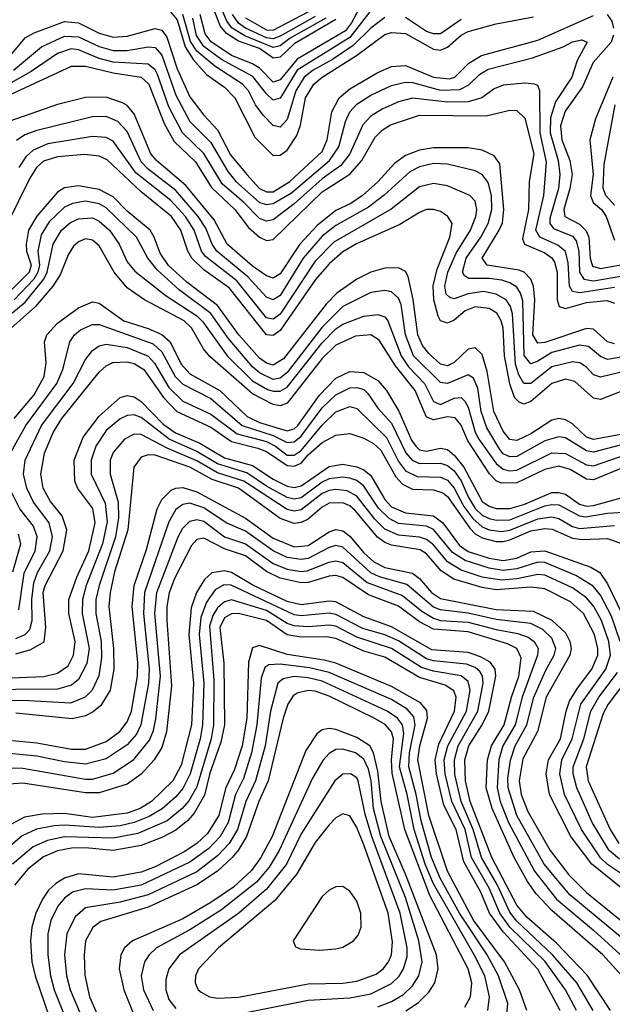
# Model space of a CAD drawing. Header units: inches. Extents: x 884549 to 1028252, y 526810 to 653624.
# Tile 317 of 656: x 891941 to 893644, y 623868 to 626695. Entities that reach past the tile are written whole.
import ezdxf

# ---------------------------------------------------------------- set-up
doc = ezdxf.new("R2010")
doc.units = ezdxf.units.IN
doc.header["$MEASUREMENT"] = 0
doc.layers.add('A8692', color=7, linetype='Continuous')

msp = doc.modelspace()

# ---------------------------------------------------------------- linework, layer by layer
at = {"layer": 'A8692', "color": 5}
for points, elevation in [([(892930, 626752.5), (892894.6, 626685.4), (892877.6, 626662.4), (892738.9, 626581.1), (892690, 626521.8), (892670, 626515.7), (892630, 626555.7), (892610, 626567.9), (892550, 626591.5), (892491.3, 626631.3), (892474.1, 626654.1), (892460.2, 626710)], 3420), ([(892850, 626694.9), (892730, 626625.7), (892690, 626587.1), (892670, 626583.9), (892630, 626612), (892570, 626633), (892535.4, 626655.4), (892517.3, 626677.3), (892497.4, 626730)], 3380), ([(892821.2, 626698.8), (892718.2, 626641.8), (892690, 626619.6), (892670, 626614.4), (892587.9, 626647.9), (892551.4, 626670), (892536, 626690), (892511.9, 626750)], 3360), ([(892590, 626699.6), (892650, 626665.6), (892670, 626664.7), (892790, 626728)], 3320), ([(891910, 626586.3), (891957.1, 626642.9), (891982.9, 626657.1), (892070, 626689.5), (892110, 626685.3), (892170, 626655.8), (892210, 626644.8), (892250, 626647.3), (892330, 626669), (892350, 626664.3), (892364.3, 626644.3), (892393.6, 626553.6), (892430, 626473.2), (892470, 626420.1), (892510, 626378.3), (892546.8, 626306.8), (892593.4, 626250), (892630, 626210), (892650, 626200), (892670, 626200.9), (892717.5, 626230), (892810, 626316.3), (892824.7, 626350), (892837.7, 626430), (892858.8, 626470), (892890, 626496.6), (892970, 626543.4), (893010, 626560.1), (893050, 626563.6), (893130, 626529.8), (893175.2, 626524.8), (893191.8, 626530), (893231.4, 626570), (893268.2, 626591.8), (893430, 626636.3), (893590, 626706.9)], 3520), ([(892370, 626723), (892393.9, 626693.9), (892416.8, 626616.8), (892439.9, 626579.9), (892477.7, 626537.7), (892530, 626501.2), (892559.7, 626470), (892617.2, 626357.2), (892670, 626305), (892690, 626306.1), (892710, 626320.1), (892737.5, 626362.5), (892747.9, 626392.1), (892762.7, 626470), (892786.8, 626510), (892810.4, 626530), (892908.6, 626591.4), (892990, 626651.9), (893010, 626658.2), (893050, 626654.8), (893130, 626610.4), (893150, 626607.1), (893170, 626616.1), (893209.4, 626650.6), (893230, 626661.1), (893310, 626682.8), (893417.5, 626702.5)], 3480), ([(892990, 626700.9), (892950, 626670.4), (892899.8, 626620.2), (892839.9, 626580.1), (892784.6, 626550), (892759, 626530), (892734.6, 626490), (892710, 626407.7), (892690, 626386.3), (892670, 626390.9), (892640.7, 626420.7), (892619.1, 626450), (892599.1, 626490), (892581.9, 626510), (892501.6, 626561.6), (892450, 626604.2), (892432.4, 626632.4), (892409.7, 626709.7)], 3460), ([(892950, 626721), (892890, 626643.6), (892738.6, 626550), (892690, 626468.9), (892670, 626463.3), (892650, 626481.5), (892611.2, 626531.2), (892520.7, 626580.7), (892470, 626618), (892449.5, 626649.5), (892438.8, 626698.8)], 3440), ([(892790, 626703.4), (892690, 626647), (892670, 626639.9), (892650, 626642.8), (892590.4, 626670.4), (892570, 626684.6), (892552.8, 626710)], 3340), ([(893210, 626695.1), (893150, 626654.5), (893130, 626654), (893110, 626661), (893050, 626701.3)], 3460), ([(893629.1, 626709.1), (893642.3, 626690), (893647.9, 626670)], 3520), ([(891923, 626550), (892003.4, 626616.6), (892070, 626647.5), (892110, 626645.6), (892170, 626617.4), (892210, 626606.3), (892250, 626606), (892310, 626616.3), (892330, 626615.2), (892350, 626592.7), (892390, 626477.5), (892430, 626402.8), (892490, 626342.4), (892539, 626259), (892562.4, 626230), (892630, 626170), (892650, 626164.1), (892670, 626166.9), (892722.1, 626197.9), (892831, 626290), (892858.4, 626330), (892877.6, 626402.4), (892890.1, 626430), (892910, 626452.1), (892950, 626477.7), (893010, 626505.8), (893050, 626515.1), (893070, 626513.9), (893150, 626492.8), (893205.6, 626494.4), (893232.2, 626507.8), (893262.3, 626537.7), (893287.8, 626552.2), (893414.8, 626585.2), (893503.2, 626616.8), (893530, 626630.9), (893556.7, 626636.7), (893571.6, 626630), (893542.9, 626577.1), (893528.2, 626530), (893480.8, 626459.2), (893466.8, 626413.2), (893465.5, 626370), (893488.1, 626290), (893493.7, 626250), (893489.1, 626210), (893464.4, 626124.4), (893464.6, 626110), (893475.2, 626095.2), (893530, 626073.3), (893540.2, 626060.2), (893548.3, 626030), (893550, 625970), (893562.3, 625950), (893590, 625945.2), (893679.9, 625959.9)], 3540), ([(893647.9, 626650), (893640.8, 626630), (893588.7, 626571.3), (893558.5, 626501.5), (893508.3, 626431.7), (893495.2, 626390), (893499.3, 626350), (893521.6, 626290), (893528.6, 626250), (893522.3, 626210), (893504.9, 626150), (893507.5, 626130), (893550, 626107.9), (893568.8, 626088.8), (893576.2, 626070), (893580.4, 626010), (893586.7, 625986.7), (893610, 625980.4), (893695.3, 625995.3)], 3520), ([(893650, 625926.1), (893550.4, 625910.4), (893530, 625914.7), (893521.4, 625930), (893517.1, 625997.1), (893509.1, 626029.1), (893487.7, 626047.7), (893435.6, 626070), (893424, 626090), (893447.7, 626190), (893454.5, 626285.5), (893436.9, 626370), (893436, 626490), (893430, 626505.3), (893420.7, 626510), (893392.3, 626512.3), (893330, 626506.3), (893304.1, 626495.9), (893268.9, 626470), (893230, 626458.7), (893170, 626457.7), (893070, 626469.2), (893030, 626459.1), (892982.3, 626437.7), (892950, 626417.4), (892927.6, 626392.4), (892890.3, 626310), (892864.1, 626275.9), (892810, 626237.9), (892730, 626166.3), (892670, 626119.9), (892650, 626116.1), (892630, 626123.9), (892585.4, 626170), (892523.3, 626223.3), (892470.7, 626310.7), (892409.4, 626369.4), (892370, 626444.7), (892336.9, 626536.9), (892330, 626550.3), (892310, 626567.2), (892210, 626572.9), (892170, 626583.1), (892110, 626608.3), (892088.8, 626611.2), (892050, 626597.9), (891974.3, 626545.7), (891910, 626509.4)], 3560), ([(891918.6, 626481.4), (892090, 626561), (892130, 626561), (892210, 626541.7), (892290, 626530), (892312.1, 626510), (892356.5, 626396.5), (892385.3, 626345.3), (892446.4, 626286.3), (892492.6, 626212.6), (892559.5, 626150), (892598.2, 626098.2), (892630, 626070.4), (892650, 626061.2), (892670, 626063.9), (892810, 626200.5), (892890, 626250.9), (892923.9, 626290), (892962.2, 626357.8), (892982.4, 626377.6), (893007, 626393), (893090, 626420.8), (893281.6, 626418.4), (893350, 626435.1), (893370, 626434), (893392.4, 626412.4), (893418.2, 626310), (893404.8, 626230), (893403.1, 626150), (893385.6, 626065.6), (893391.8, 626050), (893450, 626025.5), (893470.6, 626010.6), (893478.1, 625998.1), (893485.3, 625970), (893485.7, 625890), (893491.2, 625871.2), (893510, 625865.2), (893570, 625882.9), (893628.4, 625888.4), (893650, 625880.6)], 3580), ([(893645.5, 626530), (893595.5, 626410), (893579.9, 626350), (893588.7, 626250), (893581.5, 626190), (893589, 626170), (893612.6, 626150), (893626.2, 626130), (893650, 626062)], 3480), ([(893650, 625764.5), (893630, 625770), (893590, 625806.7), (893570, 625808.3), (893450, 625767.8), (893430, 625766.2), (893415.3, 625790), (893421.4, 625890), (893417.4, 625930), (893410.1, 625950.1), (893390.3, 625970), (893375.7, 625975.7), (893284.7, 625990), (893269.7, 626009.7), (893319.4, 626090), (893328.1, 626111.9), (893332.6, 626150), (893321.2, 626281.2), (893304.2, 626304.2), (893270, 626320.1), (893230, 626327.1), (893130, 626327.1), (893090, 626320.5), (893050, 626304.9), (893018.1, 626281.9), (892970.6, 626229.4), (892926.6, 626190), (892893, 626167), (892850, 626146.8), (892795.8, 626104.2), (892746.4, 626050), (892690, 625965.5), (892670, 625953.1), (892650, 625959), (892610, 625987), (892537.5, 626050), (892499.9, 626119.9), (892418.8, 626218.8), (892334.3, 626290), (892317.9, 626310), (892270, 626424), (892250, 626447.9), (892236.4, 626456.4), (892190, 626472.7), (892130, 626471.6), (892050, 626451.3), (891910, 626402)], 3620), ([(893650, 626161.8), (893625.6, 626190), (893617.3, 626210), (893621.1, 626278.9), (893651.9, 626450)], 3460), ([(893730, 625736.6), (893630, 625719.6), (893610, 625727.7), (893576, 625756), (893550, 625760.6), (893470, 625739.7), (893430, 625714.1), (893410, 625707), (893390.9, 625730.9), (893387.3, 625887.3), (893380.7, 625910), (893370, 625926.9), (893350, 625939.6), (893326.7, 625946.7), (893290, 625951.7), (893231.5, 625951.5), (893219.1, 625959.1), (893213.2, 625970), (893224.4, 626010), (893265.8, 626070), (893287.3, 626110), (893297.7, 626150), (893296.8, 626190), (893287.7, 626227.7), (893270.4, 626250.4), (893250, 626260.6), (893170, 626279.9), (893130, 626281.9), (893090, 626272.5), (893062.1, 626257.9), (892988.7, 626191.3), (892943.3, 626156.7), (892850, 626103.4), (892810, 626073.1), (892755.5, 626010), (892690, 625903.3), (892670, 625890.8), (892650, 625898.5), (892596.6, 625956.6), (892508, 626030), (892493.9, 626050), (892476.2, 626096.2), (892454.1, 626130), (892390, 626204.1), (892310, 626265.1), (892290, 626286.5), (892250, 626373.2), (892222.8, 626402.8), (892190, 626416.9), (892150, 626415.9), (891990, 626376.3), (891956.2, 626363.8), (891932.4, 626347.6)], 3640), ([(893710, 625692.4), (893610, 625668.5), (893590, 625675.4), (893570, 625697.1), (893550.4, 625710), (893530, 625712.8), (893470, 625698), (893410, 625650.5), (893390, 625650.3), (893375.1, 625675.1), (893365.9, 625705.9), (893357.1, 625850), (893351.5, 625871.5), (893338.8, 625890), (893310, 625907.1), (893274.1, 625914.1), (893230, 625908.1), (893190, 625892.9), (893176.8, 625896.8), (893166.9, 625906.9), (893162.9, 625930), (893171.6, 625970), (893195.4, 626024.6), (893236.8, 626090), (893252.2, 626130), (893254.6, 626150), (893250, 626174), (893234.5, 626190), (893170, 626217.5), (893130, 626224.8), (893090, 626215), (893008.9, 626151.1), (892844.3, 626055.7), (892790, 626001.7), (892690, 625849), (892670, 625835.3), (892650, 625839), (892565.1, 625945.1), (892474.7, 626014.7), (892463.7, 626030), (892442.3, 626090), (892417.5, 626130), (892375.2, 626175.2), (892275.1, 626255.1), (892210, 626346.1), (892190, 626356.9), (892150, 626359.5), (892022.2, 626337.8), (891979.6, 626320.4), (891958.7, 626301.3), (891939.1, 626270)], 3660), ([(893676.5, 625630), (893610, 625604), (893590, 625607.9), (893536.1, 625656.1), (893510, 625662.3), (893470, 625650.2), (893410, 625598.5), (893390, 625591.2), (893376.3, 625596.3), (893363.4, 625610), (893349.4, 625649.4), (893334.7, 625730), (893330.1, 625810.1), (893324.8, 625830), (893311.9, 625851.9), (893290, 625865.6), (893250, 625870.4), (893220.9, 625859.1), (893190, 625832.4), (893170, 625823.1), (893150, 625830.3), (893143.7, 625843.7), (893130.9, 625890), (893129.3, 625930.7), (893141.2, 625978.8), (893177.2, 626070), (893183.7, 626110), (893170, 626130.4), (893150, 626143.6), (893130, 626149.9), (893110, 626149.5), (893090, 626141.3), (893033.5, 626106.5), (892908.8, 626051.2), (892870, 626028.7), (892830, 625993.4), (892790.9, 625949.1), (892690, 625802.5), (892670, 625788.1), (892650, 625790.4), (892544.1, 625924.1), (892470, 625976.6), (892435.9, 626010), (892424.1, 626030), (892404.5, 626090), (892377.4, 626130), (892290, 626200), (892192.4, 626292.4), (892170, 626302.7), (892127.3, 626307.3), (892050, 626300.9), (892010, 626288.4), (891989.9, 626270.1), (891970, 626239.7), (891905.9, 626110)], 3680), ([(893810, 625529.8), (893590, 625489.6), (893570, 625496), (893530, 625534.7), (893510, 625546), (893490, 625549.7), (893470, 625544.7), (893410, 625505.8), (893370, 625486.5), (893350, 625489.6), (893330, 625513.4), (893303.8, 625570), (893284.8, 625684.8), (893270, 625733.7), (893250, 625752.9), (893230, 625748.5), (893190, 625710.2), (893170, 625701.1), (893150, 625705.9), (893116.8, 625736.8), (893099.1, 625759.1), (893085, 625790), (893071.5, 625891.5), (893057.2, 625957.2), (893050, 625971.9), (893030, 625982.4), (892990, 625981.5), (892950, 625969.9), (892910, 625950.2), (892852.4, 625910), (892822.1, 625877.9), (892699, 625721), (892670, 625703.2), (892650, 625708.5), (892630, 625722.8), (892570.9, 625790), (892510, 625874.2), (892421.3, 625941.3), (892369.1, 625989.1), (892344.6, 626024.6), (892327.9, 626070), (892315.7, 626090), (892250, 626145.2), (892210, 626185.7), (892170, 626207.6), (892110, 626217.3), (892070, 626211.7), (892050, 626199.6), (891990, 626131.1), (891966.8, 626090), (891959.7, 626050), (891960.7, 626030), (891973.7, 625990), (891968.2, 625970), (891899, 625901)], 3720), ([(893666.9, 625473.1), (893590, 625453.5), (893570, 625457.2), (893510, 625493.9), (893490, 625497), (893450, 625485.9), (893370, 625440.8), (893350, 625439.3), (893330, 625448.6), (893320.4, 625460.4), (893283.2, 625523.2), (893266.8, 625570), (893257.2, 625637.2), (893245.2, 625665.2), (893230, 625675.2), (893170, 625650.2), (893150, 625653.4), (893072.8, 625730), (893049.4, 625790), (893037.4, 625877.4), (893030, 625895.3), (893010, 625913.5), (892990, 625917.6), (892950, 625911.1), (892870, 625871.5), (892810, 625812.1), (892710, 625681.6), (892690, 625665.1), (892670, 625661.4), (892630, 625680.9), (892610, 625698.2), (892540.3, 625780.3), (892490, 625851.3), (892399.2, 625919.2), (892336.1, 625976.1), (892309.1, 626010), (892276.6, 626070), (892190, 626154.4), (892170, 626166.5), (892130, 626173.6), (892092.6, 626167.4), (892070, 626156.3), (892025.5, 626114.5), (892002.6, 626077.4), (891993.6, 626030), (891998.5, 625990), (891993.6, 625970), (891981.4, 625950), (891924.9, 625890)], 3740), ([(891879.3, 625820.7), (891956.6, 625883.4), (892010.4, 625949.6), (892020.6, 625970), (892037.1, 626050), (892060.9, 626090), (892087.6, 626112.4), (892110, 626123.3), (892150, 626125.7), (892170, 626116.5), (892199.5, 626090), (892226.6, 626050), (892250, 625999.6), (892272.3, 625972.3), (892362, 625902), (892450, 625844.5), (892467.6, 625827.6), (892537.8, 625730), (892610, 625658.1), (892653.1, 625633.1), (892670, 625627.8), (892690, 625628.5), (892710, 625639.7), (892810, 625766.8), (892850, 625806.9), (892870, 625820.4), (892930, 625843.1), (892970, 625848.2), (892990, 625841.3), (892998.9, 625830), (893037.3, 625730), (893058.5, 625698.5), (893104.4, 625650), (893130, 625598.4), (893150, 625590.2), (893190, 625608.1), (893210, 625610.2), (893220, 625600), (893230, 625581.9), (893250, 625510.4), (893260.7, 625490), (893310, 625420.5), (893330, 625404.2), (893350, 625399.7), (893370, 625401.9), (893470, 625451), (893510, 625449.1), (893570, 625417), (893590, 625414.2), (893690, 625448)], 3760), ([(893690, 625414.4), (893590, 625373.7), (893570, 625375.5), (893523.3, 625403.3), (893490, 625413.4), (893450, 625403), (893370, 625365.3), (893324.6, 625364.6), (893310, 625370.4), (893291.2, 625391.2), (893228, 625488), (893210, 625530.3), (893192.1, 625552.1), (893170, 625554.8), (893130, 625545.5), (893110, 625553.7), (893077.1, 625630), (893021, 625701), (892974.2, 625774.2), (892950, 625790.2), (892906.1, 625786.1), (892850, 625760.1), (892810, 625721.6), (892710, 625593.6), (892690, 625586.2), (892670, 625590.3), (892610, 625620.9), (892487.5, 625727.5), (892469, 625750), (892435.3, 625810), (892413.7, 625830), (892299.5, 625890), (892250, 625925.3), (892212.2, 625970), (892170, 626045), (892150, 626061.7), (892130, 626065.1), (892110, 626057.3), (892095.9, 626044.1), (892080.5, 626019.5), (892057.5, 625962.5), (892036.6, 625930), (891985.8, 625870), (891917.8, 625810)], 3780), ([(891925.3, 625550), (891982.4, 625617.6), (892011.9, 625670), (892017.5, 625710), (892012.4, 625770), (892018.9, 625790), (892050, 625823.9), (892110, 625867.4), (892150, 625884.6), (892170, 625880.7), (892240.1, 625830), (892310, 625808.2), (892350, 625790.7), (892373.2, 625770), (892405.5, 625705.5), (892430, 625678.3), (892516, 625630), (892595.1, 625555.1), (892630, 625538.7), (892710, 625514.6), (892730, 625520.4), (892740.4, 625530), (892802.9, 625617.1), (892850, 625665.9), (892890, 625684.8), (892930, 625681.7), (892970, 625658.9), (892994.8, 625630), (893030.7, 625570.7), (893067.3, 625487.3), (893079.5, 625470), (893090, 625460.3), (893110, 625456.2), (893150, 625464.6), (893170, 625460.8), (893190, 625444.1), (893217.2, 625410), (893270, 625311.2), (893290, 625297.7), (893310, 625291.8), (893350, 625291.6), (893390, 625303.2), (893470, 625337), (893490, 625337.8), (893510, 625332.2), (893550, 625303.9), (893570, 625298.3), (893590, 625300.1), (893770, 625349.9)], 3820), ([(891903.7, 625430), (891958.7, 625530), (892048.2, 625650), (892065, 625690), (892084.8, 625770), (892098.5, 625790), (892115.9, 625804.1), (892150, 625819.9), (892170, 625819.9), (892324.5, 625764.5), (892350, 625741.3), (892387.7, 625670), (892410, 625648.5), (892490, 625607), (892580.5, 625530), (892670, 625501.4), (892710, 625480.9), (892730, 625482.7), (892750, 625498.8), (892810, 625580), (892850, 625617.6), (892890, 625637.5), (892910, 625638.6), (892930, 625632.6), (892941.9, 625621.9), (892970, 625579.7), (893010, 625536.1), (893050.8, 625450.8), (893068.7, 625430), (893090, 625420.2), (893150, 625421.5), (893170, 625415.2), (893190, 625399.2), (893210, 625371.3), (893230, 625324.5), (893250, 625291.2), (893270, 625272.7), (893290, 625262.4), (893310, 625257.7), (893350, 625258.9), (893450, 625299.2), (893470, 625303), (893490, 625301.8), (893550, 625270), (893567.4, 625267.4), (893630, 625278.3), (893723.3, 625283.3)], 3840), ([(891930, 624918), (891956.6, 624930), (891970, 624943.7), (891976.8, 624970), (891976, 625030), (891981.9, 625078.1), (891992.4, 625107.6), (892027.4, 625170), (892035, 625210), (892026.2, 625250), (891980.8, 625310), (891961.6, 625350), (891952.1, 625390), (891956.8, 625430), (892004.2, 625530), (892095.1, 625650), (892130, 625718.7), (892150, 625745.3), (892170, 625758.7), (892190, 625763), (892250, 625753.7), (892310, 625729), (892328.8, 625708.8), (892370, 625638.5), (892410, 625599.7), (892490, 625562.5), (892566.2, 625506.1), (892650, 625483.4), (892676.7, 625470), (892710, 625444.6), (892730, 625444.4), (892750, 625457.5), (892810, 625530.2), (892850, 625569.3), (892890, 625584.1), (892910, 625578.1), (892995, 625495), (893030, 625425.9), (893050, 625399.5), (893083.3, 625383.3), (893150, 625381.2), (893170, 625372.3), (893189.9, 625349.9), (893217.5, 625297.5), (893243, 625263), (893270, 625238.7), (893289.9, 625229.9), (893325.8, 625225.8), (893350, 625229.5), (893430, 625261.7), (893470, 625267.5), (893490, 625262.9), (893530, 625239.9), (893550, 625234.2), (893650, 625242.8)], 3860), ([(891930, 624874.4), (891973.3, 624886.7), (892011.2, 624908.8), (892016.5, 624950), (892008.6, 625050), (892014.4, 625070), (892066.1, 625170), (892076.4, 625230), (892062.9, 625270), (892030, 625311.2), (892008.9, 625350), (892001.7, 625390), (892012.6, 625450), (892037.7, 625510), (892062.2, 625550), (892170, 625682.9), (892190, 625700.9), (892209.2, 625710.8), (892250, 625712.9), (892270, 625707.4), (892298.2, 625690), (892354.4, 625610), (892393.2, 625570), (892490, 625524.6), (892550, 625483.3), (892625.1, 625465.1), (892650, 625454.7), (892710, 625414.6), (892730, 625413.1), (892750, 625421.1), (892770, 625445.3), (892810, 625480.6), (892850, 625501.6), (892890, 625506.7), (892930, 625493.6), (892957.8, 625477.8), (892978.6, 625458.6), (893022.4, 625382.4), (893041.3, 625361.3), (893070, 625346.5), (893130, 625345.1), (893156.8, 625336.8), (893170, 625326), (893234.5, 625234.5), (893250, 625218.5), (893270, 625206.9), (893310, 625197.1), (893330, 625197), (893350, 625201), (893410, 625227.4), (893450, 625234.2), (893471.7, 625231.7), (893530, 625206.6), (893557.1, 625202.9), (893630, 625205.1), (893670.6, 625190.6)], 3880), ([(891870, 624803), (892010.4, 624809.6), (892050, 624818.8), (892080.1, 624839.9), (892096, 624870), (892100.4, 624910), (892082.5, 624990), (892082.7, 625030), (892105.5, 625094.5), (892139.4, 625170), (892158.2, 625250), (892151.5, 625291.5), (892108.7, 625348.7), (892099.9, 625370), (892097.3, 625430), (892123.9, 625496.1), (892170, 625556.4), (892230, 625609.9), (892250, 625615.9), (892270, 625612.2), (892290, 625598.8), (892353.8, 625533.8), (892388.5, 625508.5), (892458.7, 625478.7), (892530, 625437.2), (892610, 625415.1), (892670, 625375.3), (892710, 625355.7), (892730, 625351.6), (892750, 625356.2), (892830, 625412.4), (892870, 625418.6), (892910, 625411.1), (892930, 625402.4), (892950, 625386.1), (892990, 625317.5), (893010, 625296.6), (893050, 625278.7), (893130.7, 625270.7), (893157.2, 625250), (893205.1, 625185.1), (893230, 625167.7), (893290, 625148.6), (893330, 625142.6), (893370, 625148.5), (893410, 625167.3), (893450, 625170.1), (893582.6, 625122.6), (893607.8, 625107.8), (893630, 625075.3), (893671.8, 624990)], 3920), ([(893666.4, 624910), (893642, 624982), (893610, 625042.6), (893588.6, 625068.6), (893539.4, 625099.4), (893450, 625136.1), (893430, 625137.7), (893370, 625118.4), (893330, 625113.9), (893290, 625120.2), (893221.7, 625141.7), (893185, 625165), (893130, 625231.4), (893110, 625240.5), (893030, 625248.8), (893002.5, 625262.5), (892972, 625292), (892930, 625356), (892910, 625371.4), (892890, 625378.6), (892870, 625381.6), (892830, 625376.2), (892810, 625367.1), (892750, 625322.5), (892730, 625318.5), (892710, 625322.8), (892650, 625356), (892594, 625394), (892510, 625419.9), (892450, 625455), (892370.7, 625490), (892290, 625552.7), (892270, 625560.5), (892250, 625558.6), (892230, 625548.4), (892190, 625514.9), (892160.3, 625470), (892146.3, 625430), (892146.2, 625390), (892187.2, 625307.2), (892192.7, 625252.7), (892178.7, 625190), (892131.9, 625070), (892121.5, 625030), (892120.6, 624990), (892140.8, 624890), (892134, 624846), (892110, 624800.3), (892090, 624784.4), (892050, 624772.6), (891809.5, 624770.5)], 3940), ([(893701.7, 624221.7), (893630, 624269.6), (893610, 624288.8), (893555.2, 624370), (893506.5, 624470), (893493.4, 624530), (893499.1, 624570), (893529, 624630), (893553.7, 624730), (893625.8, 624830), (893638.6, 624870), (893633.6, 624910), (893612.9, 624970), (893590.5, 625010.5), (893570, 625035), (893530, 625063.4), (893450, 625099.9), (893430, 625102.1), (893370, 625089.1), (893325.5, 625085.5), (893270, 625094.5), (893210, 625114.4), (893170, 625138.4), (893130, 625187.1), (893110, 625202.8), (893090, 625209.4), (893030, 625215.3), (892990, 625232.1), (892961.2, 625261.2), (892910, 625326.5), (892881.9, 625341.9), (892850, 625346.1), (892830, 625343.4), (892810, 625334.4), (892750, 625287.7), (892730, 625284), (892710, 625288.5), (892585.2, 625370), (892510, 625394.1), (892450, 625427.8), (892364.8, 625464.8), (892290, 625504.3), (892270, 625504.5), (892242.8, 625490), (892210, 625452.6), (892201, 625430), (892201.5, 625390), (892224, 625310), (892224.7, 625264.7), (892216.2, 625210), (892169.1, 625070), (892160.2, 625030), (892159.7, 624990), (892175.2, 624910), (892176.7, 624863.3), (892168.6, 624811.4), (892149.1, 624770), (892129.6, 624750), (892087, 624733), (891950, 624740.1), (891870, 624738.1)], 3960), ([(893743.2, 624143.2), (893584.8, 624270), (893525, 624350), (893463.1, 624470), (893454, 624530), (893460.4, 624570), (893495.4, 624630), (893511.5, 624710), (893521.4, 624738.6), (893543.9, 624776.1), (893585.1, 624830), (893602.5, 624870), (893602.7, 624890), (893593.2, 624930), (893561.3, 624990), (893523.8, 625023.8), (893450, 625061.2), (893410, 625065.6), (893310, 625057.6), (893270, 625064.3), (893189, 625089), (893152.5, 625112.5), (893110, 625161.4), (893092.3, 625172.3), (893010, 625186), (892990, 625193.4), (892968.9, 625208.9), (892905.4, 625285.4), (892890, 625298.9), (892870, 625308.1), (892830, 625306.8), (892810, 625295.4), (892770, 625260.8), (892750, 625250.9), (892730, 625248.6), (892690, 625263.1), (892570, 625349.5), (892494.6, 625374.6), (892430, 625410.5), (892330, 625444.3), (892310, 625445.4), (892290, 625438.4), (892268.9, 625410), (892252, 625230), (892213.5, 625110), (892200.8, 625050), (892196.9, 625010), (892210.7, 624890), (892212, 624830), (892201.3, 624770), (892174.1, 624725.9), (892152.5, 624707.5), (892130, 624695.9), (892092.1, 624687.9), (891930, 624703.9)], 3980), ([(891910, 624626.1), (891990, 624618.3), (892090, 624600.7), (892130, 624600.4), (892190, 624623), (892228.6, 624651.4), (892250, 624679.1), (892262.6, 624710), (892279.9, 624810), (892280.3, 624850), (892264.8, 625010), (892270, 625070), (892305.9, 625174.1), (892336.5, 625290), (892350, 625317), (892376.4, 625343.6), (892390, 625350.2), (892410, 625352), (892450, 625338.8), (892590, 625263.8), (892670, 625206.1), (892730, 625181.4), (892770, 625184.8), (892830, 625224.9), (892850, 625231.3), (892870, 625227), (892890, 625212.3), (892930, 625164.6), (892958.6, 625138.6), (892990, 625122.5), (893070, 625105.4), (893090, 625090), (893124.4, 625050), (893150, 625033.5), (893310, 625001.7), (893416.3, 624996.3), (893470.6, 624970.6), (893510, 624934.1), (893522.3, 624910), (893525.5, 624890), (893522.1, 624870), (893453.6, 624750), (893428.8, 624651.2), (893387, 624572.9), (893376, 624510), (893382.4, 624470), (893401.5, 624421.5), (893465.7, 624310), (893519.4, 624239.4), (893570, 624189.2), (893768.1, 624028.1)], 4020), ([(891939.2, 625000.8), (891954.4, 625105.6), (891985.4, 625170), (891991.4, 625210), (891980.5, 625240.5), (891941.3, 625290), (891911.6, 625350)], 3840), ([(893752, 623992), (893522.4, 624182.4), (893448.3, 624270), (893370, 624409.9), (893344.4, 624490), (893343.7, 624516.3), (893351.2, 624568.8), (893365.3, 624610), (893398.3, 624670), (893418.1, 624750), (893452.7, 624827.3), (893477.2, 624870), (893481.5, 624890), (893470, 624918.9), (893444.1, 624944.1), (893410, 624961.7), (893310, 624973.2), (893230, 624991), (893150, 625000.6), (893130, 625008.2), (893053.4, 625073.4), (892974.9, 625094.9), (892950, 625107.1), (892870, 625180.7), (892850, 625185.5), (892830, 625179.7), (892770, 625148.1), (892750, 625144.8), (892710, 625151), (892670, 625169.8), (892590, 625225.9), (892534.9, 625250), (892470, 625293.6), (892430, 625306.5), (892410, 625302.7), (892390, 625288.4), (892370, 625253.3), (892300.1, 625050), (892297.1, 624990), (892313.4, 624830), (892310.9, 624790), (892289.7, 624670.3), (892276.6, 624643.4), (892250, 624612.9), (892190, 624572.7), (892130, 624557.5), (892070, 624563.9), (891990, 624580.3), (891912.1, 624587.9)], 4040), ([(891910, 624547.4), (891950, 624545.6), (892130, 624514), (892150, 624514), (892210, 624531.7), (892269.2, 624570.8), (892314, 624626), (892325.8, 624654.2), (892332.2, 624687.8), (892345.5, 624810), (892329.5, 624990), (892335.3, 625050), (892397, 625210), (892410, 625234.8), (892430, 625254.9), (892450, 625259.5), (892470, 625255), (892530, 625210.2), (892590, 625189.8), (892670, 625133.3), (892710, 625116.8), (892750, 625110.3), (892767.7, 625112.3), (892830, 625137.6), (892850, 625141.4), (892870, 625136), (892939.2, 625079.2), (893041.6, 625041.6), (893096.3, 624996.3), (893130, 624976.2), (893150.2, 624970.2), (893230, 624964.7), (893310, 624943.7), (893372.8, 624932.8), (893402.3, 624922.3), (893419.6, 624910), (893430.7, 624890), (893429, 624870), (893384.6, 624750), (893364.5, 624670), (893329.5, 624610), (893318.2, 624570), (893312.9, 624490), (893322, 624450), (893346, 624390), (893420.3, 624250), (893483.8, 624170), (893590, 624081.4), (893730, 623953.8)], 4060), ([(893699.3, 623919.3), (893616.8, 624010), (893470, 624137.3), (893425.5, 624185.5), (893400.5, 624220.5), (893362, 624290), (893298.6, 624430), (893281.4, 624490), (893285.3, 624570), (893296.6, 624610), (893333.7, 624670), (893354, 624750), (893375.4, 624810), (893382.6, 624862.6), (893370, 624890), (893342.9, 624902.9), (893230, 624937.7), (893130, 624945.4), (893090, 624966.5), (893030, 625011.3), (892943.6, 625043.6), (892870, 625093.1), (892850, 625099.2), (892830, 625097.5), (892770, 625079.1), (892750, 625078), (892690, 625091.7), (892650, 625110.8), (892590, 625155.3), (892530, 625175.5), (892470, 625205.8), (892450, 625202), (892434.9, 625185.1), (892386.2, 625090), (892370.5, 625049.5), (892364.3, 625010), (892364.3, 624970), (892377.4, 624782.6), (892363.4, 624650), (892350, 624605.8), (892327.9, 624570), (892290, 624529.1), (892250, 624499.8), (892170, 624475.4), (892130, 624474.9), (891950, 624502.6), (891910, 624500)], 4080), ([(891921.9, 625110), (891944.3, 625190), (891938.2, 625218.2)], 3820), ([(893638.4, 623850), (893572.1, 623952.1), (893483.7, 624043.7), (893398.6, 624118.6), (893370, 624152.7), (893298.1, 624290), (893235.5, 624450), (893222.5, 624510), (893220.5, 624570), (893232.2, 624610), (893270.3, 624670), (893288.9, 624710), (893308.9, 624810), (893307.3, 624830), (893293.3, 624850), (893265.6, 624865.6), (893230, 624877.6), (893125.6, 624885.6), (893010, 624952), (892930, 624980.1), (892850, 625023.1), (892830, 625025), (892750, 625014.7), (892710, 625024.4), (892611.1, 625071.1), (892550, 625108), (892530, 625112.6), (892493.7, 625106.3), (892472.2, 625087.8), (892449, 625050), (892433.6, 625006.4), (892427.5, 624930), (892441, 624790), (892434.6, 624670), (892405.2, 624554.8), (892381.5, 624510), (892319.6, 624450), (892287, 624430), (892250, 624416.6), (892150, 624404.1), (892070, 624415.8), (892006.2, 624413.8), (891954.8, 624405.2), (891915.4, 624384.6)], 4120), ([(893589.4, 623850), (893542.2, 623930), (893472.3, 624010), (893370, 624106.7), (893350, 624132.3), (893314.1, 624210), (893267.8, 624290), (893244.2, 624370), (893209.3, 624450), (893192, 624528), (893190.4, 624570), (893200.8, 624610), (893258, 624710), (893272.5, 624790), (893271.1, 624810), (893263.2, 624823.2), (893250, 624835.1), (893225, 624845), (893130, 624853.8), (893110, 624859.7), (893030, 624911.3), (892990, 624929.2), (892927.2, 624947.2), (892850, 624987.6), (892830, 624990.6), (892750, 624983.1), (892730, 624986.4), (892548.7, 625071.3), (892527.6, 625072.4), (892502.5, 625057.5), (892477.9, 625022.1), (892461.6, 624978.4), (892457.1, 624930), (892470.2, 624790), (892466.8, 624670), (892460.2, 624630), (892431.3, 624530), (892410, 624487.8), (892390, 624463.5), (892350.7, 624429.3), (892312.9, 624407.1), (892270, 624389.8), (892230, 624380.7), (892170, 624375.6), (892070, 624382.2), (892039.8, 624380.2), (891989.4, 624370.6), (891948.5, 624351.5), (891883.1, 624296.9)], 4140), ([(893541, 623850), (893509.3, 623910), (893450.7, 623990.7), (893350, 624089.8), (893320.6, 624130), (893290, 624201.9), (893239.1, 624290), (893221, 624370), (893182.9, 624450), (893164, 624530), (893161.2, 624570), (893171.4, 624610), (893224.9, 624710), (893235.9, 624770), (893230, 624794.8), (893210, 624811.2), (893130, 624824.3), (893095.3, 624835.3), (893010, 624889.8), (892910, 624921.6), (892850, 624953.2), (892830, 624956.8), (892770, 624952.1), (892730, 624954.7), (892710, 624961.5), (892650, 624998.3), (892550, 625028.9), (892530, 625023.8), (892510, 625006.1), (892496.2, 624983.8), (892486.6, 624953.4), (892498.9, 624798.9), (892498.3, 624670), (892491, 624630), (892450, 624492.2), (892427.4, 624452.6), (892408.5, 624430), (892364.9, 624395.1), (892281.1, 624358.9), (892210, 624345.3), (892070, 624348.7), (892021.3, 624338.7), (891980.1, 624319.9), (891920.1, 624270)], 4160), ([(893494.3, 623850), (893430, 623969.3), (893330, 624076), (893291.1, 624130), (893266.3, 624190), (893217.3, 624277.3), (893194.9, 624370), (893159.9, 624439.9), (893139.1, 624530), (893134.6, 624570), (893145.3, 624614.7), (893190.5, 624710), (893195.8, 624750), (893188.4, 624768.4), (893164.2, 624784.2), (893090, 624806.1), (892990, 624864.2), (892930, 624881.4), (892850, 624917.8), (892822.7, 624922.7), (892750, 624921.6), (892710, 624929.2), (892650, 624970.1), (892570, 624990.3), (892550, 624989.2), (892530, 624977.2), (892516, 624950), (892527.5, 624847.5), (892529.3, 624670), (892519.6, 624620.4), (892488, 624532), (892471.8, 624468.2), (892443, 624417), (892424.3, 624395.7), (892390, 624368.3), (892350, 624347.1), (892290, 624324.2), (892210, 624309.8), (892130, 624317.7), (892090, 624316.8), (892050, 624308.4), (892010, 624291.9), (891964.4, 624255.6), (891925.9, 624210)], 4180), ([(893398.3, 623850), (893377.7, 623910), (893333.8, 623990), (893244.9, 624110), (893170.7, 624250), (893117.1, 624410), (893085.2, 624570), (893091.1, 624610), (893113.3, 624690), (893111.4, 624711.4), (893093.2, 624733.2), (893010, 624780.8), (892850, 624847.1), (892816.3, 624856.3), (892710, 624872.1), (892630, 624898.6), (892610, 624891.8), (892598.4, 624850), (892593.9, 624690), (892580.7, 624610), (892558.1, 624541.9), (892532.7, 624487.3), (892513.2, 624410), (892481.3, 624358.6), (892450.4, 624329.6), (892414, 624306), (892330, 624262.8), (892290, 624247.5), (892210, 624233.2), (892110, 624242.2), (892069.7, 624230.3), (892044.8, 624215.2), (892024.3, 624195.7), (892006.4, 624170), (891987.6, 624130), (891976.3, 624090), (891972.2, 624050), (891976.5, 623990), (891986.1, 623950), (892040, 623790)], 4220), ([(893339.1, 623820.9), (893343.4, 623870), (893317.4, 623950), (893284, 624010), (893204.7, 624130), (893149.6, 624230), (893124.6, 624290), (893094.6, 624394.6), (893080.4, 624470), (893059, 624550), (893061.6, 624590), (893077.9, 624670), (893073.6, 624693.6), (893055, 624715), (893010, 624742.8), (892830, 624821.1), (892773.8, 624833.8), (892690, 624844.6), (892657.2, 624842.8), (892645.3, 624834.7), (892635.3, 624804.7), (892622.8, 624670), (892607.6, 624590), (892583.9, 624516.1), (892561.3, 624470), (892539.8, 624390), (892517, 624350), (892484.8, 624315.2), (892430, 624276.6), (892290, 624210.3), (892210, 624195.4), (892130, 624199.2), (892093.4, 624190), (892070, 624173), (892051.1, 624150), (892031.1, 624108.9), (892022.3, 624070), (892021.6, 624010), (892029.8, 623950.2), (892040.6, 623910), (892087.8, 623790)], 4240), ([(893285.9, 623850), (893290.7, 623890), (893277.5, 623950), (893247.5, 624010), (893130, 624213.7), (893106, 624270), (893074.4, 624370), (893054.4, 624470), (893032.4, 624550), (893045.3, 624645.3), (893041.6, 624670), (893027, 624690), (892997, 624710), (892810, 624795.6), (892770, 624805.5), (892730, 624808.7), (892697.9, 624802.1), (892683, 624790), (892661.7, 624710), (892646.1, 624610), (892618.5, 624510), (892590.6, 624450), (892566.9, 624370), (892543, 624330), (892510, 624294), (892450, 624248.3), (892310, 624182.6), (892230, 624161.2), (892130, 624145.3), (892100.6, 624119.4), (892076.6, 624070), (892069.8, 624010), (892076.1, 623950), (892085.8, 623910), (892145.9, 623770)], 4260), ([(893664.3, 624284.3), (893634.8, 624310), (893586.1, 624390), (893542, 624490), (893531.5, 624530), (893531.5, 624550), (893561.9, 624630), (893582.7, 624710), (893605.5, 624750), (893659.4, 624820.6)], 3940), ([(893691.8, 624808.2), (893632.4, 624730), (893617.3, 624702.7), (893568.9, 624550), (893575.1, 624510), (893638.2, 624370), (893663.1, 624330)], 3920), ([(893220.4, 623859.6), (893236.2, 623890), (893240.1, 623930), (893230.2, 623970), (893120.1, 624180.1), (893048.3, 624370), (893011.6, 624531.6), (893009.2, 624570), (893014.9, 624630), (893009.7, 624650), (892991.1, 624671.1), (892959.9, 624690), (892830, 624752.5), (892790, 624766.9), (892770, 624769.3), (892738.3, 624761.7), (892726.6, 624753.4), (892711.5, 624730), (892698.1, 624690), (892655, 624510), (892628.3, 624450), (892593.3, 624350), (892570, 624311.1), (892551.6, 624290), (892509.8, 624250), (892450, 624211.4), (892310, 624147), (892174.2, 624105.8), (892151.3, 624088.7), (892130.7, 624050), (892126.2, 624010), (892128.6, 623951.4), (892142.1, 623890), (892194.3, 623770)], 4280), ([(893050.8, 623849.2), (893086.8, 623873.2), (893116.8, 623903.2), (893133.8, 623930), (893143.9, 623970), (893138.7, 624010), (893050, 624241.9), (893003.2, 624350), (892979.7, 624450), (892970, 624537), (892958.2, 624590), (892946.9, 624610), (892910, 624634), (892850, 624656.9), (892830, 624660.1), (892810, 624656), (892795.1, 624644.9), (892763.2, 624596.8), (892666.9, 624350), (892634.3, 624290), (892607.5, 624252.5), (892555.7, 624204.3), (892490, 624160), (892410, 624113.8), (892265.3, 624050), (892242.4, 624030), (892232.1, 624010), (892226.6, 623970), (892240.2, 623910), (892270, 623835.6)], 4320), ([(892970, 623861.3), (893010, 623876), (893043.6, 623896.4), (893070, 623921.6), (893087.8, 623950), (893098.1, 623990), (893088.4, 624050), (893050, 624174.4), (892978.8, 624350), (892957.4, 624430), (892951, 624510), (892943.4, 624543.3), (892930, 624572), (892906.2, 624590), (892870, 624600.6), (892850, 624599.4), (892830, 624588.5), (892812.4, 624567.6), (892782.5, 624517.5), (892687.1, 624310), (892657.8, 624262.2), (892621.3, 624218.7), (892520.9, 624139.1), (892430, 624081.7), (892333.9, 624030), (892312.8, 624010), (892300.3, 623990), (892290.4, 623950), (892297.2, 623910), (892324.3, 623850)], 4340), ([(892510, 623828.2), (892770, 623879.6), (892890, 623886.8), (892950, 623898.3), (893010, 623927.8), (893031.3, 623948.7), (893044.2, 623970), (893054.3, 624005.7), (893054.8, 624030), (893034.8, 624130), (892953.3, 624350), (892933.5, 624413.5), (892914.1, 624510), (892910, 624518.1), (892892.2, 624530), (892870, 624528.9), (892846.3, 624510), (892750, 624357.3), (892707.6, 624270), (892650, 624198.2), (892570.6, 624129.4), (892400.8, 624010), (892370.1, 623970), (892361.1, 623938.9), (892360.9, 623910), (892370, 623882.1), (892390, 623856.2)], 4360)]:
    msp.add_lwpolyline(points, dxfattribs=dict(at, elevation=elevation))
for points, elevation in [([(892870, 624414.8), (892850, 624403.6), (892830, 624383.7), (892790, 624332.6), (892737.2, 624242.8), (892674.2, 624165.8), (892512.2, 624030), (892455.1, 623970), (892446.4, 623950), (892445.1, 623930), (892453.6, 623910), (892462.5, 623902.5), (892486.7, 623890), (892510, 623885.4), (892570, 623889), (892770, 623926.8), (892870, 623929.1), (892910, 623934.5), (892965.3, 623954.7), (892985.4, 623970), (893001, 623990), (893009.5, 624010.5), (893012.7, 624047.3), (892999.8, 624130), (892930, 624326), (892910, 624376), (892890, 624408.7)], 4380), ([(892870, 624206.1), (892850, 624205.7), (892830, 624195.8), (892810, 624177.5), (892727.3, 624050), (892733.3, 624033.3), (892747.5, 624027.5), (892803.7, 624023.7), (892850, 624027.2), (892870, 624032.4), (892900.6, 624050), (892913.8, 624066.2), (892922.1, 624090), (892921.3, 624130), (892910, 624163.8), (892890, 624193.3)], 4420)]:
    msp.add_lwpolyline(points, close=True, dxfattribs=dict(at, elevation=elevation))

doc.saveas('drawing.dxf')
